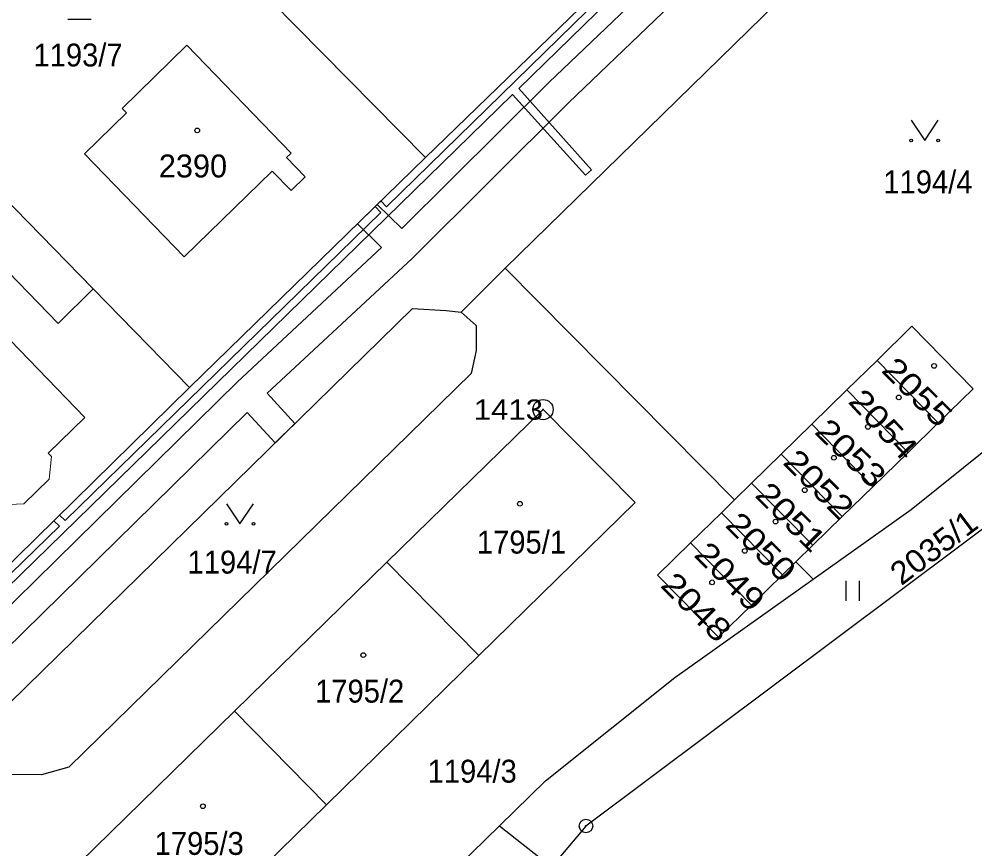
# Model space of a CAD drawing. Extents: x -679733 to -673243, y -1075091 to -1066557.
# Drawn here: x -676840 to -676769.1, y -1070365.2 to -1070303.7 of the extents above; entities that cross this region are included whole.
import ezdxf
from ezdxf.enums import TextEntityAlignment as Align

# ---------------------------------------------------------------- set-up
doc = ezdxf.new("R2010")
doc.units = 0
doc.header["$LTSCALE"] = 0.68
for name, color, linetype, lineweight in [('1', 7, 'Continuous', 25), ('13', 7, 'Continuous', 13), ('3', 7, 'Continuous', 25), ('4', 7, 'Continuous', 13), ('5', 7, 'Continuous', 25), ('8', 7, 'Continuous', 25)]:
    doc.layers.add(name, color=color, linetype=linetype, lineweight=lineweight)
doc.layers.add('2', color=7, linetype='Continuous')

msp = doc.modelspace()

# ---------------------------------------------------------------- linework, layer by layer
at = {"layer": '1'}
for p, q in [((-676809.85, -1070313.98), (-676821.31, -1070302.39)), ((-676809.85, -1070313.98), (-676827.34, -1070331.03)), ((-676786.96, -1070339.36), (-676803.95, -1070322.18)), ((-676776.39, -1070329.02), (-676778.63, -1070331.21)), ((-676844.69, -1070348.05), (-676827.34, -1070331.03)), ((-676785.7, -1070347.15), (-676790.23, -1070342.55)), ((-676812.72, -1070343.98), (-676805.91, -1070350.9)), ((-676781.14, -1070345.24), (-676782.42, -1070343.95)), ((-676804.37, -1070363.5), (-676800.53, -1070366.55))]:
    msp.add_line(p, q, dxfattribs=at)
for points in [[(-676759, -1070264.36), (-676763.06, -1070268.33), (-676782.87, -1070287.76), (-676789.99, -1070294.76), (-676809.85, -1070313.98)], [(-676842.35, -1070359.71), (-676844.41, -1070359.71), (-676845.45, -1070359.05), (-676810.82, -1070325.18), (-676808.32, -1070325.33), (-676807.21, -1070325.45), (-676803.95, -1070322.18), (-676767.9, -1070286.95)], [(-676827.34, -1070331.03), (-676834.48, -1070323.73), (-676844.16, -1070313.81), (-676849.44, -1070308.41)], [(-676781.14, -1070345.24), (-676773.88, -1070340.07), (-676760.12, -1070329.03), (-676751.5, -1070321.85), (-676750.87, -1070321.29), (-676742.2, -1070313.55)], [(-676807.21, -1070325.45), (-676806.11, -1070326.43), (-676806.1, -1070328.3), (-676806.47, -1070329.99), (-676836.28, -1070359.15), (-676838.32, -1070359.72), (-676842.35, -1070359.71)], [(-676746.88, -1070325.28), (-676797.97, -1070363.52), (-676800.53, -1070366.55), (-676787.77, -1070376.68)], [(-676771.86, -1070333.65), (-676769.28, -1070331.14), (-676773.81, -1070326.5), (-676776.39, -1070329.02)], [(-676774.1, -1070335.84), (-676771.86, -1070333.65), (-676776.39, -1070329.02)], [(-676776.7, -1070338.38), (-676774.1, -1070335.84), (-676778.63, -1070331.21), (-676781.23, -1070333.75)], [(-676778.97, -1070340.59), (-676776.7, -1070338.38), (-676781.23, -1070333.75), (-676783.5, -1070335.97)], [(-676781.16, -1070342.72), (-676778.97, -1070340.59), (-676783.5, -1070335.97), (-676785.69, -1070338.11)], [(-676785.69, -1070338.11), (-676786.96, -1070339.36), (-676787.93, -1070340.31)], [(-676783.41, -1070344.91), (-676782.42, -1070343.95), (-676781.16, -1070342.72), (-676785.69, -1070338.11)], [(-676804.37, -1070363.5), (-676800.97, -1070360.17), (-676791.39, -1070352.53), (-676781.14, -1070345.24)], [(-676824.01, -1070355.02), (-676835.51, -1070366.26), (-676828.72, -1070373.25), (-676817.2, -1070361.96)], [(-676825.57, -1070388.68), (-676820.6, -1070381.91), (-676814.4, -1070374.21), (-676807.46, -1070366.52), (-676804.37, -1070363.5)]]:
    msp.add_lwpolyline(points, dxfattribs=at)
for points in [[(-676819.82, -1070313.66), (-676827.55, -1070305.68), (-676832.33, -1070310.37), (-676832.02, -1070310.69), (-676835.12, -1070313.73), (-676827.75, -1070321.34), (-676821.21, -1070315), (-676819.82, -1070316.44), (-676818.77, -1070315.43), (-676820.16, -1070313.99)], [(-676805.91, -1070350.9), (-676794.33, -1070339.56), (-676801.15, -1070332.67), (-676812.72, -1070343.98), (-676824.01, -1070355.02), (-676817.2, -1070361.96)], [(-676790.23, -1070342.55), (-676792.66, -1070344.93), (-676788.15, -1070349.54), (-676785.7, -1070347.15), (-676783.41, -1070344.91), (-676787.93, -1070340.31)]]:
    msp.add_lwpolyline(points, close=True, dxfattribs=at)
at = {"layer": '13'}
for points in [[(-676863.83, -1070368.28), (-676803.4, -1070309.32), (-676798, -1070315.3), (-676797.56, -1070314.9), (-676802.95, -1070308.89), (-676788.51, -1070294.81), (-676789.24, -1070294.03), (-676799.3, -1070283.25), (-676806.46, -1070275.76), (-676814.49, -1070267.42), (-676808.96, -1070262.12), (-676802.42, -1070269.33), (-676796.82, -1070275.22), (-676783.69, -1070288.56), (-676783.52, -1070288.73), (-676782.4, -1070288.9), (-676778.13, -1070284.59), (-676751.12, -1070258.35)], [(-676841.02, -1070350.51), (-676823.07, -1070332.89), (-676821.01, -1070335.14), (-676819.53, -1070333.7), (-676821.58, -1070331.46), (-676810.85, -1070321.48), (-676799.25, -1070309.95), (-676780.08, -1070291.54), (-676777.23, -1070294.4), (-676762.16, -1070279.94)], [(-676783.34, -1070291.84), (-676800.73, -1070308.43), (-676811.6, -1070319.25), (-676813.43, -1070317.47), (-676814.9, -1070318.9), (-676813.12, -1070320.67), (-676823.78, -1070330.61), (-676841.74, -1070348.24)], [(-676789.35, -1070294.79), (-676812.74, -1070317.64), (-676813.17, -1070317.21), (-676813.59, -1070317.63), (-676813.16, -1070318.06), (-676836.56, -1070340.88), (-676836.97, -1070340.48), (-676837.41, -1070340.9), (-676836.99, -1070341.31), (-676852.3, -1070356.18)]]:
    msp.add_lwpolyline(points, dxfattribs=at)
at = {"layer": '3'}
for p, q in [((-676836.373, -1070303.74), (-676834.623, -1070303.74)), ((-676778.691, -1070346.85), (-676778.691, -1070345.35)), ((-676777.69, -1070346.85), (-676777.69, -1070345.35))]:
    msp.add_line(p, q, dxfattribs=at)
for points in [[(-676773.86, -1070311.229), (-676772.86, -1070312.73), (-676771.86, -1070311.229)], [(-676824.61, -1070339.639), (-676823.61, -1070341.14), (-676822.61, -1070339.639)]]:
    msp.add_lwpolyline(points, dxfattribs=at)
for centre in [(-676773.86, -1070312.7295), (-676771.86, -1070312.7295), (-676824.61, -1070341.1395), (-676822.61, -1070341.1395)]:
    msp.add_circle(centre, 0.1, dxfattribs=at)
at = {"layer": '4'}
for p, q in [((-676845.28, -1070317.86), (-676837.08, -1070326.28)), ((-676837.08, -1070326.28), (-676834.48, -1070323.73)), ((-676841.32, -1070326.82), (-676835.1, -1070333.26)), ((-676837.82, -1070335.89), (-676835.1, -1070333.26)), ((-676837.57, -1070336.15), (-676837.82, -1070335.89)), ((-676837.75, -1070337.83), (-676837.57, -1070336.15)), ((-676839.63, -1070339.66), (-676837.75, -1070337.83)), ((-676841.27, -1070339.73), (-676839.63, -1070339.66))]:
    msp.add_line(p, q, dxfattribs=at)
at = {"layer": '5'}
for centre in [(-676826.7768, -1070311.9892), (-676772.1668, -1070329.4292), (-676774.7868, -1070331.7692), (-676777.0768, -1070333.9492), (-676779.5968, -1070336.2392), (-676781.7568, -1070338.6392), (-676802.8668, -1070339.6492), (-676783.9168, -1070340.9692), (-676786.1968, -1070343.1392), (-676788.6168, -1070345.4692), (-676814.4668, -1070350.8592), (-676826.3568, -1070362.0592)]:
    msp.add_circle(centre, 0.175, dxfattribs=at)
at = {"layer": '8'}
for centre, radius in [((-676801.15, -1070332.6698), 0.75), ((-676801.15, -1070332.6698), 0.03), ((-676797.97, -1070363.5199), 0.5), ((-676797.97, -1070363.5199), 0.0303)]:
    msp.add_circle(centre, radius, dxfattribs=at)

# ---------------------------------------------------------------- texts
at = {"layer": '2', "width": 0.95}
for s, p in [('1193/7', (-676838.91, -1070307.249)), ('1194/4', (-676775.93, -1070316.65)), ('1795/1', (-676806.05, -1070343.34)), ('1194/7', (-676827.49, -1070344.82)), ('1795/2', (-676818.04, -1070354.38)), ('1194/3', (-676809.7, -1070360.31)), ('1795/3', (-676829.93, -1070365.66))]:
    msp.add_text(s, height=1.7, dxfattribs=at).set_placement(p)
at = {"layer": '2'}
msp.add_text('2390', height=1.7, dxfattribs=at).set_placement((-676829.62, -1070315.47))
for s, rotation, width, p in [('2055', 315, 1.2, (-676776.151, -1070329.821)), ('2054', 313, 1.2, (-676778.611, -1070332.119)), ('2053', 316, 1.2, (-676781.11, -1070334.391)), ('2052', 315, 1.2, (-676783.451, -1070336.641)), ('2051', 315, 1.2, (-676785.531, -1070339.071)), ('2050', 315, 1.2, (-676787.731, -1070341.291)), ('2035/1', 37, 1.05, (-676774.598, -1070345.758)), ('2049', 315, 1.2, (-676790.041, -1070343.491)), ('2048', 315, 1.2, (-676792.521, -1070345.751))]:
    msp.add_text(s, height=1.7, rotation=rotation, dxfattribs=dict(at, width=width)).set_placement(p)
at = {"layer": '8', "width": 1.15}
msp.add_text('1413', height=1.5, dxfattribs=at).set_placement((-676801.149, -1070333.419), align=Align.RIGHT)

doc.saveas('drawing.dxf')
